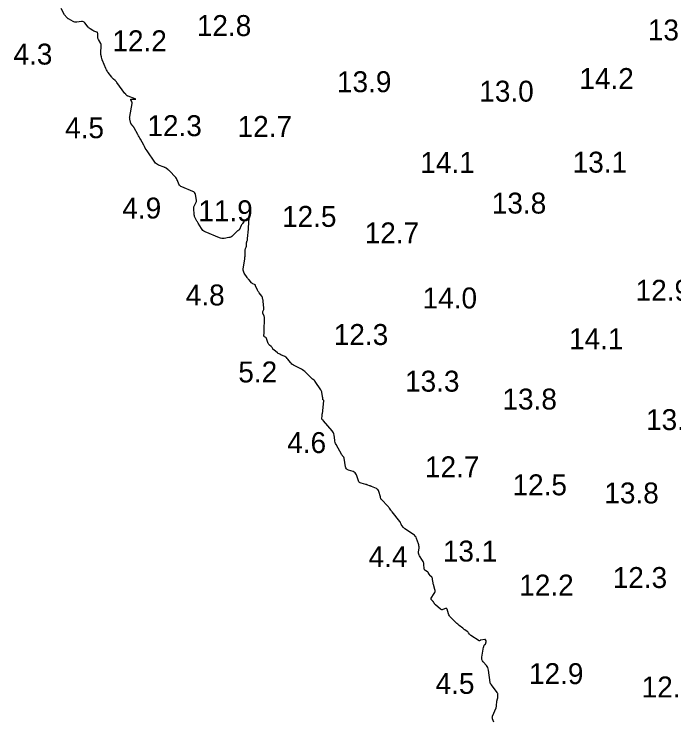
# Model space of a CAD drawing. Extents: x 815352 to 820877, y 582403 to 597439.
# Drawn here: x 816809.6 to 816967.3, y 596791.2 to 596960.3 of the extents above; entities that cross this region are included whole.
import ezdxf

# ---------------------------------------------------------------- set-up
doc = ezdxf.new("R2010")
doc.units = 0
doc.layers.add('V-CONT-EL12', color=7, linetype='Continuous')
doc.layers.add('V-TOPO-SOUN', color=7, linetype='Continuous')

msp = doc.modelspace()

# ---------------------------------------------------------------- linework, layer by layer
at = {"layer": 'V-CONT-EL12'}
msp.add_lwpolyline([(816924.28, 596791.15), (816923.96, 596791.96), (816923.91, 596792.11), (816923.9, 596792.25), (816923.92, 596792.4), (816923.96, 596792.54), (816924.79, 596794.55), (816924.85, 596794.7), (816924.89, 596794.87), (816924.92, 596795.03), (816924.94, 596795.2), (816924.99, 596795.97), (816925, 596796.09), (816925.01, 596796.21), (816925.04, 596796.33), (816925.06, 596796.45), (816925.2, 596796.93), (816925.22, 596797.04), (816925.24, 596797.15), (816925.25, 596797.25), (816925.25, 596797.36), (816925.23, 596797.81), (816925.22, 596797.91), (816925.19, 596798.02), (816925.15, 596798.11), (816925.09, 596798.21), (816923.7, 596800.06), (816923.67, 596800.1), (816923.63, 596800.15), (816923.6, 596800.19), (816923.57, 596800.24), (816923.44, 596800.41), (816923.41, 596800.45), (816923.39, 596800.5), (816923.37, 596800.55), (816923.36, 596800.61), (816922.99, 596803.6), (816922.93, 596803.9), (816922.84, 596804.17), (816922.7, 596804.43), (816922.51, 596804.67), (816921.71, 596805.59), (816921.54, 596805.83), (816921.43, 596806.09), (816921.39, 596806.36), (816921.41, 596806.65), (816921.83, 596809.07), (816921.84, 596809.12), (816921.85, 596809.17), (816921.87, 596809.22), (816921.88, 596809.27), (816921.97, 596809.49), (816921.99, 596809.53), (816922.01, 596809.56), (816922.03, 596809.59), (816922.05, 596809.61), (816922.17, 596809.71), (816922.19, 596809.73), (816922.22, 596809.76), (816922.23, 596809.79), (816922.25, 596809.82), (816922.46, 596810.37), (816922.47, 596810.43), (816922.47, 596810.49), (816922.46, 596810.55), (816922.43, 596810.6), (816922.28, 596810.81), (816922.25, 596810.86), (816922.2, 596810.89), (816922.15, 596810.9), (816922.09, 596810.9), (816921.09, 596810.72), (816921.06, 596810.71), (816921.03, 596810.7), (816921, 596810.69), (816920.97, 596810.67), (816920.87, 596810.58), (816920.84, 596810.56), (816920.82, 596810.56), (816920.79, 596810.56), (816920.76, 596810.57), (816918.74, 596811.87), (816918.66, 596811.94), (816918.57, 596812.01), (816918.5, 596812.09), (816918.43, 596812.17), (816918.17, 596812.53), (816918.11, 596812.62), (816918.03, 596812.7), (816917.95, 596812.77), (816917.86, 596812.84), (816917.32, 596813.22), (816917.2, 596813.31), (816917.08, 596813.4), (816916.96, 596813.49), (816916.84, 596813.58), (816915.98, 596814.26), (816915.8, 596814.41), (816915.63, 596814.56), (816915.45, 596814.72), (816915.29, 596814.88), (816913.93, 596816.21), (816913.77, 596816.39), (816913.63, 596816.58), (816913.52, 596816.8), (816913.44, 596817.02), (816913.12, 596818.12), (816913.06, 596818.26), (816912.97, 596818.33), (816912.86, 596818.35), (816912.72, 596818.31), (816912.1, 596818.04), (816911.94, 596818), (816911.8, 596818), (816911.66, 596818.04), (816911.53, 596818.13), (816910.29, 596819.21), (816910.23, 596819.26), (816910.18, 596819.32), (816910.13, 596819.38), (816910.09, 596819.45), (816909.93, 596819.72), (816909.89, 596819.78), (816909.85, 596819.85), (816909.8, 596819.91), (816909.75, 596819.97), (816909.36, 596820.38), (816909.29, 596820.47), (816909.27, 596820.56), (816909.28, 596820.66), (816909.32, 596820.76), (816910.04, 596821.92), (816910.15, 596822.14), (816910.21, 596822.37), (816910.22, 596822.61), (816910.17, 596822.86), (816909.84, 596824.05), (816909.8, 596824.2), (816909.77, 596824.36), (816909.74, 596824.52), (816909.72, 596824.68), (816909.62, 596825.39), (816909.59, 596825.51), (816909.55, 596825.62), (816909.49, 596825.72), (816909.41, 596825.81), (816909, 596826.22), (816908.94, 596826.28), (816908.89, 596826.34), (816908.85, 596826.41), (816908.81, 596826.48), (816908.66, 596826.77), (816908.62, 596826.84), (816908.57, 596826.9), (816908.51, 596826.95), (816908.45, 596827), (816907.9, 596827.35), (816907.8, 596827.43), (816907.73, 596827.52), (816907.68, 596827.63), (816907.65, 596827.76), (816907.54, 596828.88), (816907.5, 596829.11), (816907.44, 596829.32), (816907.35, 596829.53), (816907.24, 596829.74), (816906.52, 596830.86), (816906.4, 596831.08), (816906.33, 596831.3), (816906.29, 596831.54), (816906.29, 596831.78), (816906.38, 596832.78), (816906.38, 596833.03), (816906.36, 596833.27), (816906.32, 596833.52), (816906.25, 596833.75), (816905.79, 596835.05), (816905.67, 596835.33), (816905.5, 596835.58), (816905.3, 596835.8), (816905.06, 596835.99), (816903.03, 596837.36), (816902.93, 596837.44), (816902.84, 596837.52), (816902.75, 596837.6), (816902.66, 596837.69), (816902.29, 596838.12), (816902.23, 596838.2), (816902.18, 596838.27), (816902.14, 596838.35), (816902.11, 596838.44), (816901.99, 596838.79), (816901.95, 596838.88), (816901.91, 596838.96), (816901.86, 596839.04), (816901.81, 596839.11), (816899.96, 596841.39), (816899.88, 596841.49), (816899.8, 596841.6), (816899.72, 596841.7), (816899.65, 596841.81), (816899.35, 596842.25), (816899.27, 596842.36), (816899.19, 596842.47), (816899.1, 596842.57), (816899.01, 596842.66), (816897.32, 596844.42), (816897.29, 596844.46), (816897.27, 596844.5), (816897.25, 596844.54), (816897.24, 596844.59), (816897.21, 596844.78), (816897.2, 596844.83), (816897.19, 596844.87), (816897.18, 596844.92), (816897.17, 596844.97), (816896.79, 596846.3), (816896.7, 596846.51), (816896.57, 596846.7), (816896.41, 596846.85), (816896.2, 596846.96), (816895.02, 596847.48), (816894.91, 596847.52), (816894.8, 596847.57), (816894.69, 596847.61), (816894.58, 596847.65), (816894.13, 596847.81), (816894.02, 596847.85), (816893.91, 596847.89), (816893.8, 596847.92), (816893.68, 596847.95), (816892.55, 596848.22), (816892.34, 596848.3), (816892.17, 596848.41), (816892.03, 596848.57), (816891.94, 596848.77), (816891.41, 596850.26), (816891.29, 596850.52), (816891.12, 596850.73), (816890.9, 596850.9), (816890.64, 596851.02), (816889.49, 596851.39), (816889.23, 596851.51), (816889.03, 596851.68), (816888.89, 596851.9), (816888.81, 596852.18), (816888.47, 596854.22), (816888.45, 596854.3), (816888.42, 596854.37), (816888.39, 596854.45), (816888.34, 596854.51), (816888.13, 596854.78), (816888.08, 596854.84), (816888.03, 596854.91), (816887.98, 596854.98), (816887.94, 596855.06), (816886.58, 596857.47), (816886.45, 596857.73), (816886.34, 596858), (816886.27, 596858.27), (816886.22, 596858.56), (816886.08, 596859.72), (816886.02, 596860), (816885.93, 596860.27), (816885.8, 596860.51), (816885.63, 596860.75), (816883.58, 596863.15), (816883.54, 596863.19), (816883.5, 596863.24), (816883.45, 596863.28), (816883.41, 596863.32), (816883.23, 596863.48), (816883.2, 596863.52), (816883.17, 596863.57), (816883.16, 596863.62), (816883.16, 596863.68), (816883.22, 596864.31), (816883.23, 596864.39), (816883.24, 596864.48), (816883.26, 596864.66), (816883.26, 596864.7), (816883.27, 596864.74), (816883.27, 596864.79), (816883.28, 596864.83), (816883.63, 596867.94), (816883.63, 596867.97), (816883.62, 596868.01), (816883.6, 596868.04), (816883.57, 596868.06), (816883.45, 596868.15), (816883.42, 596868.18), (816883.4, 596868.21), (816883.39, 596868.24), (816883.38, 596868.28), (816883.36, 596868.7), (816883.35, 596868.78), (816883.34, 596868.87), (816883.33, 596868.95), (816883.32, 596869.03), (816883.19, 596869.9), (816883.15, 596870.07), (816883.1, 596870.23), (816883.03, 596870.38), (816882.94, 596870.53), (816881.57, 596872.54), (816881.51, 596872.63), (816881.44, 596872.71), (816881.37, 596872.78), (816881.29, 596872.85), (816880.96, 596873.12), (816880.87, 596873.19), (816880.79, 596873.26), (816880.72, 596873.33), (816880.64, 596873.4), (816879.34, 596874.69), (816879.09, 596874.91), (816878.83, 596875.12), (816878.55, 596875.31), (816878.26, 596875.48), (816876.36, 596876.45), (816876.15, 596876.58), (816875.96, 596876.72), (816875.79, 596876.89), (816875.63, 596877.08), (816875.06, 596877.88), (816874.9, 596878.07), (816874.73, 596878.24), (816874.54, 596878.38), (816874.32, 596878.49), (816873.32, 596878.95), (816873.12, 596879.05), (816872.93, 596879.16), (816872.75, 596879.27), (816872.57, 596879.4), (816871.65, 596880.1), (816871.59, 596880.15), (816871.53, 596880.21), (816871.47, 596880.28), (816871.43, 596880.35), (816871.25, 596880.65), (816871.2, 596880.72), (816871.15, 596880.79), (816871.09, 596880.85), (816871.03, 596880.9), (816870.62, 596881.25), (816870.53, 596881.33), (816870.46, 596881.42), (816870.41, 596881.51), (816870.36, 596881.62), (816869.95, 596882.8), (816869.92, 596882.88), (816869.87, 596882.94), (816869.82, 596883), (816869.75, 596883.04), (816869.46, 596883.21), (816869.4, 596883.25), (816869.35, 596883.31), (816869.33, 596883.38), (816869.32, 596883.45), (816869.33, 596884.17), (816869.33, 596884.32), (816869.33, 596884.47), (816869.34, 596884.61), (816869.34, 596884.76), (816869.44, 596887.56), (816869.43, 596887.72), (816869.41, 596887.88), (816869.38, 596888.04), (816869.33, 596888.19), (816869.06, 596888.87), (816869.02, 596888.98), (816869.01, 596889.09), (816869.03, 596889.2), (816869.06, 596889.3), (816869.25, 596889.73), (816869.29, 596889.84), (816869.31, 596889.95), (816869.32, 596890.07), (816869.31, 596890.18), (816869.15, 596891.65), (816869.13, 596891.76), (816869.12, 596891.88), (816869.1, 596891.99), (816869.08, 596892.1), (816868.98, 596892.54), (816868.95, 596892.65), (816868.91, 596892.76), (816868.86, 596892.85), (816868.8, 596892.95), (816868.19, 596893.71), (816868.08, 596893.87), (816867.97, 596894.04), (816867.87, 596894.21), (816867.79, 596894.39), (816867.33, 596895.44), (816867.28, 596895.54), (816867.21, 596895.62), (816867.13, 596895.68), (816867.04, 596895.73), (816866.64, 596895.9), (816866.54, 596895.94), (816866.45, 596896), (816866.37, 596896.07), (816866.3, 596896.15), (816865.75, 596896.81), (816865.64, 596896.95), (816865.53, 596897.09), (816865.42, 596897.24), (816865.32, 596897.39), (816864.6, 596898.44), (816864.47, 596898.67), (816864.39, 596898.91), (816864.36, 596899.17), (816864.37, 596899.43), (816864.73, 596901.77), (816864.76, 596902), (816864.78, 596902.24), (816864.8, 596902.47), (816864.8, 596902.71), (816864.82, 596903.93), (816864.83, 596904.02), (816864.84, 596904.12), (816864.87, 596904.21), (816864.9, 596904.3), (816865.07, 596904.68), (816865.1, 596904.75), (816865.12, 596904.83), (816865.13, 596904.91), (816865.14, 596905), (816865.13, 596905.33), (816865.13, 596905.41), (816865.14, 596905.5), (816865.15, 596905.58), (816865.17, 596905.66), (816865.32, 596906.2), (816865.35, 596906.32), (816865.38, 596906.44), (816865.4, 596906.56), (816865.41, 596906.68), (816865.6, 596908.96), (816865.61, 596909.1), (816865.62, 596909.25), (816865.63, 596909.39), (816865.64, 596909.54), (816865.67, 596910.12), (816865.67, 596910.26), (816865.68, 596910.4), (816865.7, 596910.55), (816865.71, 596910.69), (816865.78, 596911.41), (816865.78, 596911.55), (816865.74, 596911.62), (816865.66, 596911.62), (816865.54, 596911.56), (816864.87, 596911.09), (816864.76, 596911.01), (816864.66, 596910.92), (816864.57, 596910.82), (816864.49, 596910.72), (816864.17, 596910.28), (816864.09, 596910.17), (816864.02, 596910.05), (816863.95, 596909.94), (816863.89, 596909.82), (816863.45, 596908.9), (816863.42, 596908.85), (816863.39, 596908.8), (816863.35, 596908.75), (816863.3, 596908.71), (816863.01, 596908.51), (816862.99, 596908.5), (816862.97, 596908.48), (816862.93, 596908.46), (816862.92, 596908.45), (816862.91, 596908.44), (816862.9, 596908.44), (816862.9, 596908.43), (816861.8, 596907.36), (816861.61, 596907.19), (816861.4, 596907.07), (816861.17, 596906.98), (816860.92, 596906.92), (816859.77, 596906.75), (816859.5, 596906.73), (816859.23, 596906.74), (816858.96, 596906.8), (816858.7, 596906.89), (816855.23, 596908.33), (816854.96, 596908.47), (816854.72, 596908.64), (816854.52, 596908.85), (816854.35, 596909.1), (816853.59, 596910.36), (816853.5, 596910.52), (816853.4, 596910.68), (816853.31, 596910.84), (816853.22, 596911), (816852.87, 596911.64), (816852.79, 596911.81), (816852.73, 596911.97), (816852.68, 596912.15), (816852.66, 596912.33), (816852.53, 596913.95), (816852.53, 596914.12), (816852.56, 596914.29), (816852.61, 596914.45), (816852.69, 596914.6), (816853.05, 596915.2), (816853.13, 596915.36), (816853.18, 596915.52), (816853.19, 596915.68), (816853.18, 596915.86), (816852.95, 596917.2), (816852.87, 596917.46), (816852.74, 596917.67), (816852.56, 596917.84), (816852.32, 596917.97), (816849.67, 596919.02), (816849.45, 596919.13), (816849.27, 596919.28), (816849.12, 596919.46), (816849, 596919.67), (816848.62, 596920.61), (816848.51, 596920.84), (816848.39, 596921.06), (816848.24, 596921.26), (816848.08, 596921.45), (816846.82, 596922.77), (816846.72, 596922.87), (816846.62, 596922.96), (816846.51, 596923.06), (816846.4, 596923.14), (816845.94, 596923.48), (816845.82, 596923.56), (816845.7, 596923.64), (816845.57, 596923.7), (816845.44, 596923.76), (816844.1, 596924.27), (816843.85, 596924.39), (816843.62, 596924.55), (816843.42, 596924.73), (816843.25, 596924.95), (816841.37, 596927.69), (816841.16, 596928.01), (816840.96, 596928.33), (816840.76, 596928.66), (816840.58, 596928.99), (816839.81, 596930.42), (816839.65, 596930.71), (816839.5, 596930.99), (816839.34, 596931.28), (816839.18, 596931.56), (816838.29, 596933.16), (816838.26, 596933.22), (816838.23, 596933.27), (816838.19, 596933.33), (816838.15, 596933.38), (816838, 596933.58), (816837.96, 596933.63), (816837.92, 596933.68), (816837.88, 596933.73), (816837.84, 596933.78), (816837.57, 596934.14), (816837.51, 596934.22), (816837.47, 596934.3), (816837.43, 596934.39), (816837.41, 596934.48), (816837.25, 596935.23), (816837.22, 596935.38), (816837.21, 596935.54), (816837.22, 596935.69), (816837.24, 596935.85), (816837.79, 596939), (816837.8, 596939.11), (816837.8, 596939.22), (816837.77, 596939.32), (816837.73, 596939.43), (816837.53, 596939.83), (816837.5, 596939.92), (816837.52, 596939.98), (816837.57, 596940.01), (816837.66, 596940.02), (816838.54, 596939.98), (816838.68, 596939.99), (816838.73, 596940), (816838.69, 596940.04), (816838.56, 596940.09), (816836.86, 596940.7), (816836.78, 596940.73), (816836.71, 596940.77), (816836.64, 596940.82), (816836.58, 596940.88), (816836.33, 596941.12), (816836.27, 596941.19), (816836.21, 596941.25), (816836.15, 596941.32), (816836.1, 596941.39), (816834.18, 596944.01), (816834.09, 596944.12), (816833.99, 596944.23), (816833.89, 596944.33), (816833.78, 596944.43), (816833.33, 596944.81), (816833.22, 596944.91), (816833.11, 596945.01), (816833.02, 596945.12), (816832.93, 596945.23), (816832.11, 596946.34), (816831.95, 596946.57), (816831.81, 596946.8), (816831.68, 596947.05), (816831.56, 596947.3), (816830.72, 596949.24), (816830.68, 596949.33), (816830.65, 596949.43), (816830.62, 596949.52), (816830.59, 596949.62), (816830.48, 596950.11), (816830.47, 596950.16), (816830.46, 596950.21), (816830.44, 596950.26), (816830.43, 596950.31), (816830.38, 596950.5), (816830.37, 596950.55), (816830.36, 596950.59), (816830.36, 596950.64), (816830.36, 596950.69), (816830.39, 596953.13), (816830.39, 596953.14), (816830.39, 596953.16), (816830.39, 596953.17), (816830.38, 596953.18), (816830.37, 596953.23), (816830.37, 596953.25), (816830.36, 596953.26), (816830.36, 596953.27), (816830.35, 596953.28), (816829.76, 596954.28), (816829.68, 596954.44), (816829.62, 596954.59), (816829.59, 596954.75), (816829.58, 596954.92), (816829.57, 596955.71), (816829.56, 596955.82), (816829.52, 596955.91), (816829.44, 596955.98), (816829.34, 596956.03), (816828.87, 596956.19), (816828.76, 596956.24), (816828.65, 596956.29), (816828.54, 596956.34), (816828.43, 596956.41), (816827.79, 596956.8), (816827.66, 596956.89), (816827.53, 596956.99), (816827.42, 596957.11), (816827.31, 596957.23), (816826.54, 596958.22), (816826.36, 596958.4), (816826.17, 596958.51), (816825.94, 596958.57), (816825.69, 596958.56), (816824.57, 596958.39), (816824.34, 596958.38), (816824.11, 596958.4), (816823.89, 596958.46), (816823.68, 596958.56), (816822.63, 596959.16), (816822.53, 596959.22), (816822.44, 596959.29), (816822.35, 596959.37), (816822.26, 596959.45), (816821.93, 596959.79), (816821.85, 596959.88), (816821.77, 596959.97), (816821.71, 596960.07), (816821.65, 596960.17), (816820.84, 596961.66)], dxfattribs=at)

# ---------------------------------------------------------------- texts
at = {"layer": 'V-TOPO-SOUN'}
for s, p in [('12.8 ', (816853.27, 596955.09)), ('13.2 ', (816961.08, 596954.04)), ('12.2 ', (816833.09, 596951.45)), ('4.3', (816809.45, 596948.27)), ('13.9 ', (816886.77, 596941.67)), ('14.2 ', (816944.71, 596942.43)), ('13.0 ', (816920.79, 596939.41)), ('12.3 ', (816841.46, 596931.17)), ('12.7 ', (816863.01, 596930.98)), ('4.5', (816821.79, 596930.68)), ('14.1 ', (816906.69, 596922.38)), ('13.1 ', (816943.11, 596922.45)), ('13.8 ', (816923.78, 596912.67)), ('4.9', (816835.47, 596911.49)), ('11.9 ', (816853.63, 596910.83)), ('12.5 ', (816873.64, 596909.49)), ('12.7 ', (816893.4, 596905.55)), ('12.9 ', (816958.16, 596891.84)), ('4.8', (816850.63, 596890.72)), ('14.0 ', (816907.24, 596890)), ('12.3 ', (816886.01, 596881.27)), ('14.1 ', (816942.25, 596880.26)), ('5.2', (816863.19, 596872.32)), ('13.3 ', (816903.04, 596870.12)), ('13.8 ', (816926.33, 596865.85)), ('13.8 ', (816960.65, 596860.93)), ('4.6', (816874.88, 596855.45)), ('12.7 ', (816907.8, 596849.65)), ('12.5 ', (816928.73, 596845.35)), ('13.8 ', (816950.68, 596843.41)), ('13.1 ', (816912.07, 596829.53)), ('4.4', (816894.33, 596828.19)), ('12.3 ', (816952.68, 596823.2)), ('12.2 ', (816930.34, 596821.4)), ('12.9 ', (816932.67, 596800.24)), ('4.5', (816910.34, 596797.91)), ('12.2 ', (816959.6, 596797.05))]:
    msp.add_text(s, height=5, dxfattribs=at).set_placement(p)

doc.saveas('drawing.dxf')
